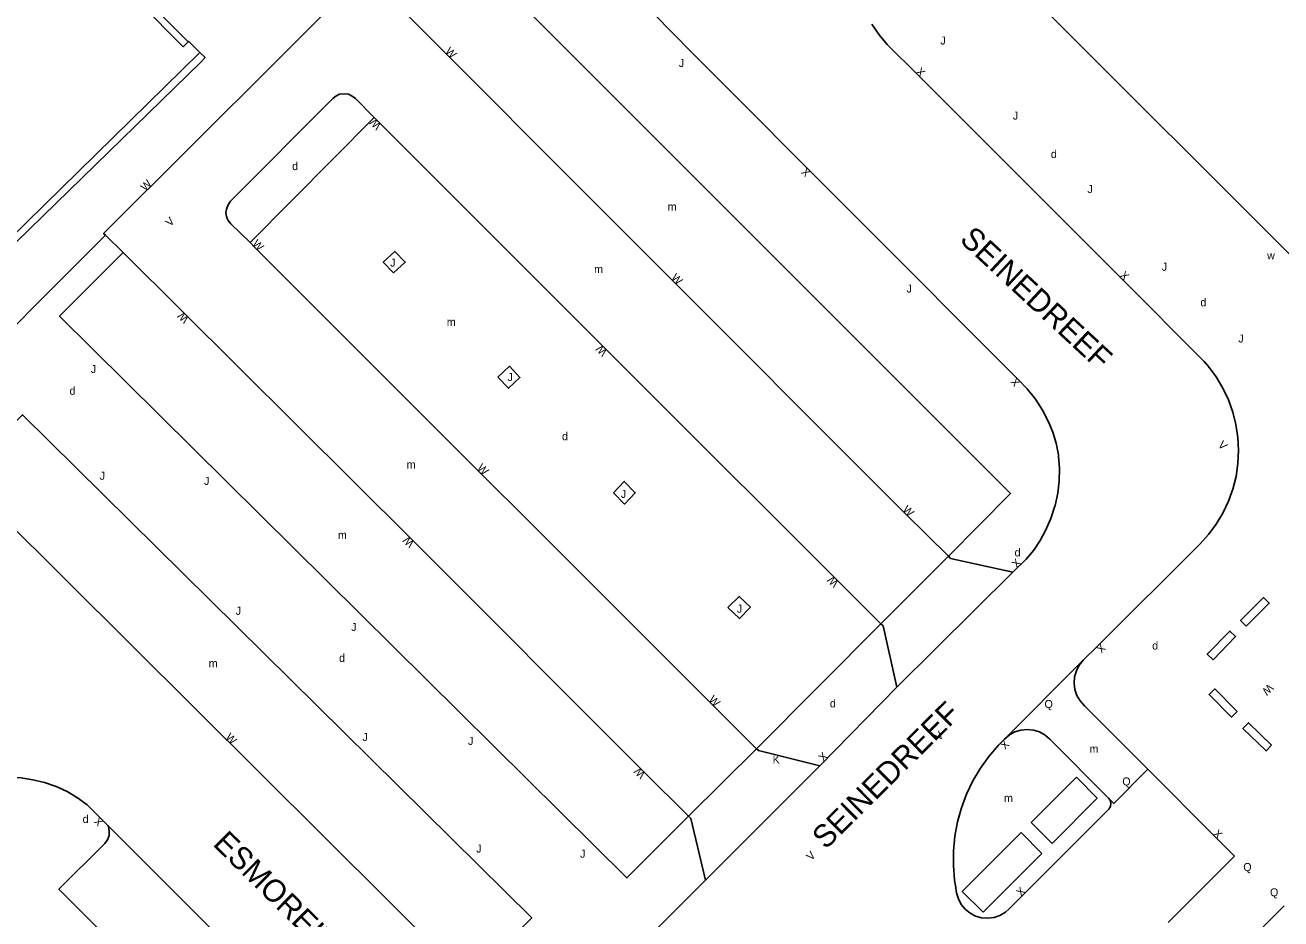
# Model space of a CAD drawing. Extents: x 134999 to 136502, y 457398 to 459002.
# Drawn here: x 135909.8 to 135988.3, y 458423.9 to 458479.7 of the extents above; entities that cross this region are included whole.
import ezdxf

# ---------------------------------------------------------------- set-up
doc = ezdxf.new("R2010")
doc.units = 0
for name, color, linetype in [('RI_DGTB_2', 7, 'Continuous'), ('RI_DGTB_29', 7, 'Continuous'), ('RI_DGTB_3', 7, 'Continuous'), ('RI_DGTB_30', 7, 'Continuous'), ('RI_DGTB_31', 7, 'Continuous'), ('RI_DGTB_32', 7, 'Continuous'), ('RI_DGTB_37', 7, 'Continuous'), ('RI_DGTB_4', 7, 'Continuous'), ('RI_DGTB_43', 7, 'Continuous'), ('RI_DGTB_53', 7, 'Continuous'), ('RI_DGTB_54', 7, 'Continuous')]:
    doc.layers.add(name, color=color, linetype=linetype)

msp = doc.modelspace()

# ---------------------------------------------------------------- linework, layer by layer
at = {"layer": 'RI_DGTB_2'}
msp.add_lwpolyline([(136000, 458507.784), (135995.35, 458512.45), (135968.55, 458485.67), (135994.164, 458460.039)], dxfattribs=at)
at = {"layer": 'RI_DGTB_3'}
for points in [[(135919.998, 458478.671), (135919.688, 458478.36), (135916.965, 458481.08), (135917.304, 458481.42), (135916.588, 458482.135), (135916.249, 458481.795), (135913.605, 458484.437), (135913.944, 458484.777), (135913.15, 458485.57), (135912.811, 458485.23), (135910.095, 458487.943), (135910.434, 458488.283)], [(135920.714, 458478.013), (135920.027, 458478.7), (135919.998, 458478.671)]]:
    msp.add_lwpolyline(points, dxfattribs=at)
at = {"layer": 'RI_DGTB_31'}
for p, q in [((135975.489, 458432.719), (135972.663, 458429.888)), ((135976.795, 458431.409), (135975.489, 458432.719)), ((135976.795, 458431.409), (135973.969, 458428.578)), ((135973.969, 458428.578), (135972.663, 458429.888)), ((135972.033, 458429.261), (135968.36, 458425.581)), ((135973.341, 458427.949), (135972.035, 458429.259)), ((135973.339, 458427.951), (135969.666, 458424.271)), ((135969.666, 458424.271), (135968.36, 458425.581))]:
    msp.add_line(p, q, dxfattribs=at)
for points in [[(135932.181, 458464.911), (135932.901, 458465.571), (135933.551, 458464.901), (135932.831, 458464.241), (135932.181, 458464.911)], [(135939.341, 458457.721), (135940.061, 458458.401), (135940.721, 458457.701), (135940.001, 458457.021), (135939.341, 458457.721)], [(135946.571, 458450.491), (135947.241, 458451.201), (135947.931, 458450.491), (135947.261, 458449.781), (135946.571, 458450.491)], [(135953.721, 458443.311), (135954.411, 458444.011), (135955.121, 458443.331), (135954.431, 458442.631), (135953.721, 458443.311)]]:
    msp.add_lwpolyline(points, dxfattribs=at)
at = {"layer": 'RI_DGTB_32'}
for points in [[(135986.11, 458442.15), (135987.54, 458443.58), (135987.186, 458443.934), (135985.756, 458442.504), (135986.11, 458442.15)], [(135984.03, 458440.05), (135985.44, 458441.5), (135985.082, 458441.849), (135983.672, 458440.399), (135984.03, 458440.05)], [(135985.54, 458436.82), (135984.14, 458438.23), (135983.785, 458437.878), (135985.185, 458436.468), (135985.54, 458436.82)], [(135987.69, 458434.71), (135986.25, 458436.12), (135985.9, 458435.763), (135987.34, 458434.353), (135987.69, 458434.71)]]:
    msp.add_lwpolyline(points, dxfattribs=at)
at = {"layer": 'RI_DGTB_4'}
msp.add_lwpolyline([(135920.714, 458478.013), (135908.801, 458466.313), (135908.066, 458467.045), (135908.422, 458467.395), (135905.662, 458470.143), (135905.307, 458469.794), (135904.575, 458470.523), (135904.931, 458470.872), (135902.295, 458473.498), (135901.939, 458473.148), (135901.198, 458473.886), (135901.554, 458474.236), (135898.879, 458476.901), (135898.524, 458476.556)], dxfattribs=at)
at = {"layer": 'RI_DGTB_53'}
for p, q in [((135923.861, 458466.131), (135931.621, 458473.951)), ((135915.931, 458465.501), (135914.826, 458466.586)), ((135963.271, 458442.291), (135967.491, 458446.531)), ((135967.491, 458446.531), (135967.631, 458446.391)), ((135971.521, 458445.521), (135967.631, 458446.391)), ((135963.271, 458442.291), (135955.501, 458434.491)), ((135963.411, 458442.171), (135963.271, 458442.291)), ((135964.281, 458438.331), (135963.411, 458442.171)), ((135970.81, 458434.91), (135975.92, 458440.02)), ((135964.281, 458438.331), (135959.461, 458433.431)), ((135951.261, 458430.281), (135955.501, 458434.491)), ((135955.501, 458434.491), (135955.631, 458434.381)), ((135955.631, 458434.381), (135959.461, 458433.431)), ((135951.401, 458430.131), (135951.261, 458430.281)), ((135952.321, 458426.281), (135951.401, 458430.131)), ((135981.22, 458423.63), (135985.38, 458427.78)), ((135988.47, 458424.67), (135984.39, 458420.58))]:
    msp.add_line(p, q, dxfattribs=at)
for points in [[(135932.019, 458482.043), (135932.171, 458482.001), (135932.297, 458481.99), (135932.421, 458482.011), (135932.533, 458482.065), (135932.631, 458482.141), (135936.161, 458485.691), (135971.381, 458450.441), (135967.491, 458446.531)], [(135931.081, 458483.031), (135914.71, 458466.7), (135914.826, 458466.586)], [(135932.019, 458482.043), (135964.771, 458449.221), (135967.491, 458446.531)], [(135975.92, 458440.02), (135976.84, 458440.92), (135983.2, 458447.27), (135983.746, 458447.872), (135984.231, 458448.525), (135984.649, 458449.223), (135984.996, 458449.958), (135985.27, 458450.724), (135985.467, 458451.513), (135985.586, 458452.317), (135985.625, 458453.13), (135985.584, 458453.942), (135985.464, 458454.746), (135985.265, 458455.535), (135984.99, 458456.3), (135984.641, 458457.035), (135984.222, 458457.731), (135983.736, 458458.383), (135983.47, 458458.69), (135978.34, 458463.86), (135965.6, 458476.58), (135963.66, 458478.51), (135963.16, 458479.118), (135962.713, 458479.765)], [(135951.451, 458478.021), (135971.851, 458457.571), (135972.42, 458456.983), (135972.928, 458456.342), (135973.372, 458455.654), (135973.746, 458454.926), (135974.011, 458454.271), (135974.227, 458453.58), (135974.365, 458452.87), (135974.377, 458452.778), (135974.436, 458452.011), (135974.421, 458451.241), (135974.328, 458450.463), (135974.157, 458449.699), (135974.143, 458449.651), (135973.889, 458448.884), (135973.571, 458448.141), (135973.231, 458447.5), (135972.822, 458446.9), (135972.35, 458446.348), (135971.521, 458445.521)], [(135931.621, 458473.951), (135930.441, 458475.131), (135930.24, 458475.285), (135930.011, 458475.391), (135929.731, 458475.429), (135929.451, 458475.391), (135929.222, 458475.285), (135929.021, 458475.131), (135922.641, 458468.721), (135922.486, 458468.479), (135922.381, 458468.211), (135922.352, 458467.986), (135922.381, 458467.761), (135922.428, 458467.633), (135922.496, 458467.515), (135922.661, 458467.301), (135923.861, 458466.131)], [(135963.271, 458442.291), (135946.041, 458459.501), (135931.621, 458473.951)], [(135914.826, 458466.586), (135904.851, 458456.601), (135903.771, 458454.291), (135903.411, 458453.921)], [(135955.501, 458434.491), (135924.141, 458465.831), (135923.861, 458466.131)], [(135951.261, 458430.281), (135947.411, 458426.421), (135911.961, 458461.521), (135915.931, 458465.501)], [(135915.931, 458465.501), (135933.981, 458447.541), (135948.421, 458433.101), (135951.261, 458430.281)], [(135938.113, 458420.583), (135941.461, 458423.931), (135909.641, 458455.361), (135905.841, 458451.541)], [(135938.113, 458420.583), (135937.531, 458420.001), (135936.631, 458420.881), (135908.271, 458449.101), (135905.841, 458451.541)], [(135979.95, 458433.21), (135975.99, 458437.18), (135975.726, 458437.476), (135975.526, 458437.818), (135975.399, 458438.193), (135975.35, 458438.587), (135975.38, 458438.982), (135975.489, 458439.363), (135975.673, 458439.715), (135975.92, 458440.02)], [(135970.81, 458434.91), (135971.007, 458435.098), (135971.307, 458435.354), (135971.652, 458435.544), (135972.028, 458435.661), (135972.42, 458435.7), (135972.812, 458435.659), (135973.188, 458435.54), (135973.532, 458435.348), (135973.83, 458435.09), (135977.5, 458431.41)], [(135977.5, 458431.41), (135977.597, 458431.285), (135977.649, 458431.092), (135977.622, 458430.893), (135977.52, 458430.72), (135972.21, 458425.4), (135971.29, 458424.49), (135971.053, 458424.28), (135970.717, 458424.078), (135970.348, 458423.949), (135969.96, 458423.898), (135969.569, 458423.926), (135969.193, 458424.033), (135968.845, 458424.214), (135968.542, 458424.462), (135968.296, 458424.765), (135968.116, 458425.113), (135968.01, 458425.49), (135967.93, 458425.94), (135967.881, 458426.287), (135967.809, 458427.198), (135967.816, 458428.113), (135967.904, 458429.023), (135968.07, 458429.922), (135968.315, 458430.803), (135968.635, 458431.659), (135969.029, 458432.484), (135969.494, 458433.272), (135970.025, 458434.015), (135970.62, 458434.71), (135970.81, 458434.91)], [(135979.95, 458433.21), (135977.83, 458431.07), (135977.5, 458431.41)], [(135985.38, 458427.78), (135984.18, 458428.97), (135979.95, 458433.21)], [(135938.113, 458420.583), (135938.021, 458420.421), (135937.992, 458420.308), (135937.991, 458420.191), (135938.033, 458420.055), (135938.185, 458419.793), (135938.301, 458419.681), (135938.761, 458419.441), (135939.532, 458419.195), (135940.32, 458419.014), (135940.434, 458418.994), (135941.203, 458418.903), (135941.977, 458418.892), (135942.748, 458418.961), (135943.508, 458419.109), (135944.272, 458419.335), (135945.021, 458419.635), (135945.657, 458419.97), (135946.252, 458420.373), (135946.817, 458420.824), (135947.361, 458421.301), (135947.531, 458421.491), (135952.321, 458426.281)]]:
    msp.add_lwpolyline(points, dxfattribs=at)
at = {"layer": 'RI_DGTB_54'}
for p, q in [((135971.521, 458445.521), (135964.281, 458438.331)), ((135952.321, 458426.281), (135959.461, 458433.431)), ((135931.724, 458412.956), (135914.974, 458429.694))]:
    msp.add_line(p, q, dxfattribs=at)
for points in [[(135951.451, 458478.021), (135945.637, 458483.968), (135939.868, 458489.77)], [(135917.398, 458481.283), (135919.998, 458478.671)], [(135920.714, 458478.013), (135921.053, 458477.7), (135920.778, 458477.403), (135908.425, 458465.365)], [(135893.289, 458420.372), (135903.126, 458430.334), (135903.697, 458430.873), (135904.32, 458431.351), (135904.988, 458431.763), (135905.695, 458432.105), (135906.433, 458432.373), (135907.194, 458432.565), (135907.971, 458432.679), (135908.755, 458432.713), (135909.539, 458432.667), (135910.284, 458432.548), (135911.021, 458432.381), (135911.737, 458432.138), (135912.423, 458431.82), (135913.071, 458431.432), (135913.675, 458430.977), (135913.936, 458430.747), (135914.974, 458429.694)], [(135931.724, 458412.956), (135931.499, 458413.106), (135931.24, 458413.184), (135930.969, 458413.184), (135930.71, 458413.105), (135930.485, 458412.954), (135930.402, 458412.867), (135927.569, 458410.029), (135911.919, 458425.714), (135914.784, 458428.577), (135914.95, 458428.804), (135915.047, 458429.068), (135915.065, 458429.348), (135915.004, 458429.623), (135914.974, 458429.694)]]:
    msp.add_lwpolyline(points, dxfattribs=at)

# ---------------------------------------------------------------- texts
at = {"layer": 'RI_DGTB_29'}
for rotation, p in [(359.99965, (135973.9, 458471.41)), (359.99973, (135926.491, 458470.652)), (359.99965, (135983.24, 458462.14)), (359.99965, (135912.58, 458456.61)), (359.99973, (135943.351, 458453.772)), (359.99973, (135971.631, 458446.512)), (359.99965, (135980.23, 458440.69)), (359.99965, (135929.42, 458439.92)), (359.99973, (135960.091, 458437.082))]:
    msp.add_text('d', height=0.5, rotation=rotation, dxfattribs=at).set_placement(p)
for s, p in [('w', (135987.409, 458465.077)), ('d', (135913.398, 458429.851))]:
    msp.add_text(s, height=0.5, dxfattribs=at).set_placement(p)
at = {"layer": 'RI_DGTB_30'}
for s, height, rotation, p in [('W', 0.5, 314.96753, (135936.016, 458478.039)), ('X', 0.5, 315.09474, (135965.423, 458476.756)), ('W', 0.5, 134.96793, (135932.098, 458473.475)), ('X', 0.5, 134.93547, (135958.928, 458470.534)), ('W', 0.5, 44.99999, (135917.316, 458469.305)), ('V', 0.5, 44.3259, (135918.862, 458467.094)), ('W', 0.5, 314.03079, (135923.967, 458466.015)), ('W', 0.5, 314.93771, (135950.136, 458463.89)), ('X', 0.5, 314.90911, (135978.164, 458464.037)), ('W', 0.499, 135.16865, (135920.078, 458461.385)), ('W', 0.5, 134.98829, (135946.218, 458459.325)), ('X', 0.5, 129.05849, (135972.014, 458457.379)), ('V', 0.5, 314.29215, (135984.301, 458453.44)), ('W', 0.5, 315.01846, (135938.006, 458451.989)), ('W', 0.499, 315.07413, (135964.596, 458449.399)), ('W', 0.5, 135.05961, (135934.157, 458447.365)), ('X', 0.5, 44.99849, (135971.755, 458445.756)), ('W', 0.5, 135.01848, (135960.678, 458444.885)), ('X', 0.5, 224.66154, (135977.018, 458441.096)), ('W', 0.5, 224.99912, (135987.5, 458438.584)), ('W', 0.5, 315.04828, (135952.477, 458437.519)), ('W', 0.5, 315.14017, (135922.286, 458435.169)), ('V', 0.5, 42.20711, (135966.903, 458434.967)), ('X', 0.5, 224.95948, (135970.987, 458435.087)), ('K', 0.5, 359.99973, (135956.511, 458433.562)), ('X', 0.5, 45.25525, (135959.686, 458433.656)), ('W', 0.499, 135.09979, (135948.598, 458432.925)), ('X', 0.5, 135.00377, (135914.729, 458429.947)), ('X', 0.5, 315.08271, (135984.003, 458429.147)), ('V', 0.5, 45.65837, (135958.919, 458427.471)), ('X', 0.5, 44.86898, (135972.033, 458425.224))]:
    msp.add_text(s, height=height, rotation=rotation, dxfattribs=at).set_placement(p)
at = {"layer": 'RI_DGTB_31'}
for s, rotation, p in [('J', 359.99965, (135966.99, 458478.5)), ('J', 359.99973, (135950.651, 458477.102)), ('J', 359.99965, (135971.52, 458473.81)), ('J', 359.99965, (135976.18, 458469.22)), ('J', 359.99973, (135932.611, 458464.622)), ('J', 359.99965, (135980.83, 458464.36)), ('J', 359.99973, (135964.881, 458463.002)), ('J', 359.99965, (135985.61, 458459.88)), ('J', 359.99973, (135913.911, 458457.972)), ('J', 359.99973, (135939.951, 458457.472)), ('J', 359.99973, (135914.461, 458451.302)), ('J', 359.99973, (135920.981, 458450.982)), ('J', 359.99973, (135947.031, 458450.172)), ('J', 359.99973, (135922.961, 458442.862)), ('J', 359.99973, (135954.281, 458442.992)), ('J', 359.99973, (135930.181, 458441.852)), ('Q', 359.99965, (135973.5, 458437.04)), ('J', 359.99973, (135930.881, 458434.972)), ('J', 359.99973, (135937.481, 458434.732)), ('Q', 359.99965, (135978.36, 458432.2)), ('J', 359.99973, (135937.991, 458428.002)), ('J', 359.99973, (135944.481, 458427.682)), ('Q', 359.99965, (135985.92, 458426.85)), ('Q', 359.99965, (135987.59, 458425.27))]:
    msp.add_text(s, height=0.5, rotation=rotation, dxfattribs=at).set_placement(p)
at = {"layer": 'RI_DGTB_37'}
for s, rotation, p in [('SEINEDREEF', 317.06438, (135968.134, 458466.23)), ('SEINEDREEF', 44.76474, (135959.828, 458428.15)), ('ESMOREITDREEF', 315.33756, (135921.482, 458428.489))]:
    msp.add_text(s, height=1.4, rotation=rotation, dxfattribs=at).set_placement(p)
at = {"layer": 'RI_DGTB_43'}
for p in [(135949.958, 458468.121), (135945.356, 458464.217), (135936.151, 458460.914), (135933.649, 458452.005), (135929.347, 458447.6), (135921.277, 458439.587)]:
    msp.add_text('m', height=0.5, dxfattribs=at).set_placement(p)
for p in [(135976.31, 458434.24), (135970.968, 458431.162)]:
    msp.add_text('m', height=0.5, rotation=359.99965, dxfattribs=at).set_placement(p)

doc.saveas('drawing.dxf')
